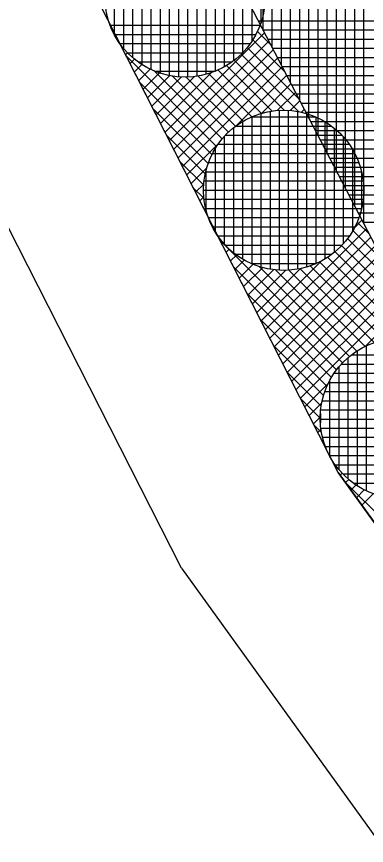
# Model space of a CAD drawing. Extents: x -565346 to -564154, y -1097386 to -1095620.
# Drawn here: x -564293.51 to -564285.88, y -1096126.92 to -1096108.82 of the extents above; entities that cross this region are included whole.
import ezdxf

# ---------------------------------------------------------------- set-up
doc = ezdxf.new("R2010")
doc.units = 0
for name, color, linetype in [('Vrstva 1', 7, 'Continuous'), ('Vrstva 41', 7, 'Continuous'), ('Vrstva 42', 7, 'Continuous'), ('Vrstva 43', 7, 'Continuous'), ('Vrstva 44', 7, 'Continuous')]:
    doc.layers.add(name, color=color, linetype=linetype)

msp = doc.modelspace()

# ---------------------------------------------------------------- linework, layer by layer
at = {"layer": 'Vrstva 1'}
for p, q in [((-564286.49, -1096118.78), (-564303.06, -1096086.2)), ((-564289.91, -1096120.87), (-564299.56, -1096101.9)), ((-564286.49, -1096118.78), (-564248.76, -1096171.14)), ((-564289.91, -1096120.87), (-564256.95, -1096166.62))]:
    msp.add_line(p, q, dxfattribs=at)
at = {"layer": 'Vrstva 41'}
msp.add_lwpolyline([(-564213.14, -1096212.119), (-564215.677, -1096213.942), (-564248.76, -1096171.14), (-564286.49, -1096118.78), (-564303.06, -1096086.2), (-564321.97, -1096050.57), (-564327.79, -1096006.41), (-564332.63, -1095955.35), (-564334.17, -1095918.36), (-564331.082, -1095918.814), (-564329.607, -1095955.228), (-564324.705, -1096006.855), (-564319.072, -1096049.639), (-564283.916, -1096117.222), (-564246.344, -1096169.361)], close=True, dxfattribs=at)
at = {"layer": 'Vrstva 42'}
for p, q in [((-564291.507, -1096108.901), (-564291.512, -1096108.906)), ((-564288.103, -1096109.173), (-564290.272, -1096111.343)), ((-564288.256, -1096109.148), (-564287.964, -1096109.44)), ((-564288.006, -1096109.359), (-564290.177, -1096111.53)), ((-564288.357, -1096109.33), (-564287.657, -1096110.03)), ((-564291.219, -1096109.461), (-564291.226, -1096109.468)), ((-564287.909, -1096109.545), (-564290.082, -1096111.718)), ((-564288.476, -1096109.494), (-564287.351, -1096110.619)), ((-564291.087, -1096109.612), (-564291.131, -1096109.655)), ((-564291.118, -1096109.68), (-564289.145, -1096111.654)), ((-564290.94, -1096109.747), (-564291.035, -1096109.843)), ((-564287.813, -1096109.731), (-564289.986, -1096111.905)), ((-564288.761, -1096109.774), (-564287.671, -1096110.865)), ((-564288.611, -1096109.642), (-564287.356, -1096110.896)), ((-564290.776, -1096109.866), (-564290.94, -1096110.03)), ((-564287.716, -1096109.917), (-564289.891, -1096112.093)), ((-564288.928, -1096109.89), (-564287.934, -1096110.884)), ((-564290.595, -1096109.968), (-564290.845, -1096110.218)), ((-564290.394, -1096110.051), (-564290.749, -1096110.405)), ((-564290.17, -1096110.109), (-564290.654, -1096110.593)), ((-564289.914, -1096110.136), (-564290.559, -1096110.78)), ((-564290.508, -1096110.007), (-564289.024, -1096111.492)), ((-564289.625, -1096110.13), (-564290.463, -1096110.968)), ((-564289.257, -1096110.044), (-564290.368, -1096111.155)), ((-564290.118, -1096110.114), (-564288.887, -1096111.346)), ((-564289.807, -1096110.143), (-564288.734, -1096111.215)), ((-564289.549, -1096110.118), (-564288.565, -1096111.102)), ((-564289.319, -1096110.065), (-564288.377, -1096111.008)), ((-564289.113, -1096109.988), (-564288.167, -1096110.934)), ((-564287.619, -1096110.104), (-564288.715, -1096111.2)), ((-564290.825, -1096110.256), (-564289.248, -1096111.833)), ((-564287.522, -1096110.29), (-564288.167, -1096110.934)), ((-564287.425, -1096110.476), (-564287.821, -1096110.871)), ((-564287.329, -1096110.662), (-564287.539, -1096110.872)), ((-564290.533, -1096110.832), (-564289.332, -1096112.032)), ((-564287.232, -1096110.848), (-564287.293, -1096110.909)), ((-564290.24, -1096111.407), (-564289.396, -1096112.251)), ((-564289.098, -1096111.583), (-564289.796, -1096112.28)), ((-564289.947, -1096111.983), (-564289.428, -1096112.502)), ((-564289.364, -1096112.131), (-564289.7, -1096112.468)), ((-564289.426, -1096112.477), (-564289.605, -1096112.655)), ((-564289.654, -1096112.558), (-564289.424, -1096112.788)), ((-564289.426, -1096112.759), (-564289.51, -1096112.843)), ((-564289.389, -1096113.005), (-564289.414, -1096113.03)), ((-564289.362, -1096113.134), (-564289.351, -1096113.145)), ((-564285.974, -1096113.267), (-564286.139, -1096113.432)), ((-564286.078, -1096113.307), (-564285.817, -1096113.567)), ((-564285.877, -1096113.453), (-564288.079, -1096115.655)), ((-564286.172, -1096113.495), (-564285.511, -1096114.156)), ((-564289.069, -1096113.709), (-564286.395, -1096116.384)), ((-564289.008, -1096113.755), (-564289.033, -1096113.78)), ((-564285.78, -1096113.639), (-564287.984, -1096115.843)), ((-564286.285, -1096113.664), (-564285.204, -1096114.746)), ((-564288.869, -1096113.9), (-564288.938, -1096113.968)), ((-564285.683, -1096113.825), (-564287.889, -1096116.03)), ((-564286.416, -1096113.817), (-564284.897, -1096115.335)), ((-564288.715, -1096114.028), (-564288.842, -1096114.155)), ((-564285.586, -1096114.011), (-564287.793, -1096116.218)), ((-564286.724, -1096114.075), (-564284.943, -1096115.855)), ((-564286.562, -1096113.954), (-564284.591, -1096115.925)), ((-564288.776, -1096114.285), (-564286.526, -1096116.535)), ((-564288.543, -1096114.138), (-564288.747, -1096114.343)), ((-564288.351, -1096114.23), (-564288.651, -1096114.53)), ((-564288.14, -1096114.301), (-564288.556, -1096114.718)), ((-564288.215, -1096114.281), (-564286.248, -1096116.247)), ((-564286.866, -1096114.159), (-564288.175, -1096115.468)), ((-564285.49, -1096114.197), (-564287.698, -1096116.405)), ((-564287.102, -1096114.262), (-564285.484, -1096115.88)), ((-564286.903, -1096114.178), (-564285.232, -1096115.849)), ((-564287.897, -1096114.342), (-564288.461, -1096114.905)), ((-564287.634, -1096114.361), (-564288.365, -1096115.093)), ((-564287.314, -1096114.324), (-564288.27, -1096115.28)), ((-564287.868, -1096114.345), (-564286.085, -1096116.127)), ((-564285.393, -1096114.383), (-564287.603, -1096116.593)), ((-564287.572, -1096114.358), (-564285.905, -1096116.025)), ((-564287.321, -1096114.326), (-564285.705, -1096115.942)), ((-564285.296, -1096114.569), (-564287.507, -1096116.78)), ((-564285.199, -1096114.755), (-564287.412, -1096116.967)), ((-564288.483, -1096114.861), (-564286.64, -1096116.704)), ((-564285.103, -1096114.941), (-564287.316, -1096117.155)), ((-564285.006, -1096115.127), (-564285.902, -1096116.024)), ((-564288.191, -1096115.436), (-564286.736, -1096116.891)), ((-564287.898, -1096116.012), (-564286.811, -1096117.099)), ((-564287.605, -1096116.587), (-564286.862, -1096117.331)), ((-564286.704, -1096116.826), (-564287.221, -1096117.342)), ((-564287.312, -1096117.163), (-564286.884, -1096117.592)), ((-564286.85, -1096117.254), (-564287.126, -1096117.53)), ((-564286.883, -1096117.57), (-564287.03, -1096117.717)), ((-564287.02, -1096117.739), (-564286.854, -1096117.904)), ((-564286.865, -1096117.835), (-564286.935, -1096117.905)), ((-564286.816, -1096118.069), (-564286.84, -1096118.092)), ((-564286.743, -1096118.279), (-564286.744, -1096118.28)), ((-564286.537, -1096118.639), (-564286.554, -1096118.655)), ((-564286.407, -1096118.792), (-564286.451, -1096118.835)), ((-564286.351, -1096118.973), (-564283.64, -1096121.684)), ((-564286.262, -1096118.929), (-564286.332, -1096118.999)), ((-564286.101, -1096119.05), (-564286.214, -1096119.163)), ((-564285.922, -1096119.154), (-564286.095, -1096119.328)), ((-564285.724, -1096119.239), (-564285.977, -1096119.492))]:
    msp.add_line(p, q, dxfattribs=at)
at = {"layer": 'Vrstva 43'}
for p, q in [((-564288.13, -1096109.121), (-564288.13, -1096093.941)), ((-564287.93, -1096109.506), (-564287.93, -1096094.325)), ((-564287.73, -1096109.89), (-564287.73, -1096094.71)), ((-564287.53, -1096110.275), (-564287.53, -1096095.094)), ((-564287.33, -1096110.659), (-564287.33, -1096095.479)), ((-564287.13, -1096111.043), (-564287.13, -1096095.863)), ((-564286.93, -1096111.428), (-564286.93, -1096096.248)), ((-564286.73, -1096111.812), (-564286.73, -1096096.632)), ((-564286.53, -1096112.197), (-564286.53, -1096097.017)), ((-564286.33, -1096112.581), (-564286.33, -1096097.401)), ((-564286.13, -1096112.966), (-564286.13, -1096097.786)), ((-564285.93, -1096113.35), (-564285.93, -1096098.17)), ((-564288.24, -1096108.91), (-564280.344, -1096108.91)), ((-564288.136, -1096109.11), (-564280.24, -1096109.11)), ((-564288.032, -1096109.31), (-564280.136, -1096109.31)), ((-564287.928, -1096109.51), (-564280.032, -1096109.51)), ((-564287.824, -1096109.71), (-564279.928, -1096109.71)), ((-564287.72, -1096109.91), (-564279.824, -1096109.91)), ((-564287.616, -1096110.11), (-564279.72, -1096110.11)), ((-564287.512, -1096110.31), (-564279.616, -1096110.31)), ((-564287.408, -1096110.51), (-564279.512, -1096110.51)), ((-564287.303, -1096110.71), (-564279.408, -1096110.71)), ((-564287.199, -1096110.91), (-564279.304, -1096110.91)), ((-564287.095, -1096111.11), (-564279.2, -1096111.11)), ((-564286.991, -1096111.31), (-564279.096, -1096111.31)), ((-564286.887, -1096111.51), (-564278.992, -1096111.51)), ((-564286.783, -1096111.71), (-564278.888, -1096111.71)), ((-564286.679, -1096111.91), (-564278.784, -1096111.91)), ((-564286.575, -1096112.11), (-564278.68, -1096112.11)), ((-564286.471, -1096112.31), (-564278.576, -1096112.31)), ((-564286.367, -1096112.51), (-564278.472, -1096112.51)), ((-564286.263, -1096112.71), (-564278.368, -1096112.71)), ((-564286.159, -1096112.91), (-564278.264, -1096112.91)), ((-564286.055, -1096113.11), (-564278.16, -1096113.11)), ((-564285.951, -1096113.31), (-564278.056, -1096113.31))]:
    msp.add_line(p, q, dxfattribs=at)
msp.add_lwpolyline([(-564324.705, -1096006.855), (-564319.072, -1096049.639), (-564283.916, -1096117.222), (-564246.344, -1096169.361), (-564213.14, -1096212.119), (-564215.677, -1096213.942), (-564204.005, -1096230.182), (-564201.974, -1096228.723), (-564199.442, -1096232.246), (-564186.765, -1096266.582), (-564180.797, -1096301.38)], dxfattribs=at)
at = {"layer": 'Vrstva 44'}
for p, q in [((-564290.18, -1096106.679), (-564290.18, -1096110.107)), ((-564289.98, -1096106.65), (-564289.98, -1096110.135)), ((-564289.78, -1096106.645), (-564289.78, -1096110.14)), ((-564289.58, -1096106.663), (-564289.58, -1096110.124)), ((-564289.38, -1096106.705), (-564289.38, -1096110.083)), ((-564290.58, -1096106.812), (-564290.58, -1096109.973)), ((-564290.38, -1096106.733), (-564290.38, -1096110.053)), ((-564289.18, -1096106.77), (-564289.18, -1096110.015)), ((-564288.98, -1096106.866), (-564288.98, -1096109.919)), ((-564290.78, -1096106.923), (-564290.78, -1096109.864)), ((-564288.78, -1096106.997), (-564288.78, -1096109.791)), ((-564290.98, -1096107.074), (-564290.98, -1096109.712)), ((-564288.58, -1096107.173), (-564288.58, -1096109.613)), ((-564291.18, -1096107.279), (-564291.18, -1096109.508)), ((-564288.38, -1096107.418), (-564288.38, -1096109.366)), ((-564291.38, -1096107.58), (-564291.38, -1096109.206)), ((-564288.18, -1096107.821), (-564288.18, -1096108.965)), ((-564291.468, -1096109.01), (-564288.195, -1096109.01)), ((-564291.378, -1096109.21), (-564288.287, -1096109.21)), ((-564291.256, -1096109.41), (-564288.41, -1096109.41)), ((-564291.088, -1096109.61), (-564288.577, -1096109.61)), ((-564290.856, -1096109.81), (-564288.807, -1096109.81)), ((-564290.5, -1096110.01), (-564289.168, -1096110.01)), ((-564287.78, -1096110.867), (-564287.78, -1096114.359)), ((-564287.58, -1096110.868), (-564287.58, -1096114.359)), ((-564288.38, -1096111.01), (-564288.38, -1096114.216)), ((-564288.379, -1096111.01), (-564286.983, -1096111.01)), ((-564288.18, -1096110.936), (-564288.18, -1096114.291)), ((-564287.98, -1096110.889), (-564287.98, -1096114.335)), ((-564287.38, -1096110.891), (-564287.38, -1096114.336)), ((-564287.18, -1096110.937), (-564287.18, -1096114.288)), ((-564286.98, -1096111.011), (-564286.98, -1096114.214)), ((-564288.726, -1096111.21), (-564286.64, -1096111.21)), ((-564288.58, -1096111.112), (-564288.58, -1096114.113)), ((-564286.78, -1096111.116), (-564286.78, -1096114.112)), ((-564288.951, -1096111.41), (-564286.414, -1096111.41)), ((-564288.78, -1096111.252), (-564288.78, -1096113.975)), ((-564286.58, -1096111.254), (-564286.58, -1096113.97)), ((-564288.98, -1096111.44), (-564288.98, -1096113.785)), ((-564286.38, -1096111.447), (-564286.38, -1096113.781)), ((-564289.18, -1096111.709), (-564289.18, -1096113.515)), ((-564289.115, -1096111.61), (-564286.249, -1096111.61)), ((-564286.18, -1096111.719), (-564286.18, -1096113.509)), ((-564289.235, -1096111.81), (-564286.129, -1096111.81)), ((-564289.324, -1096112.01), (-564286.042, -1096112.01)), ((-564289.384, -1096112.21), (-564285.98, -1096112.21)), ((-564289.38, -1096112.189), (-564289.38, -1096113.034)), ((-564285.98, -1096112.211), (-564285.98, -1096113.011)), ((-564289.419, -1096112.41), (-564285.945, -1096112.41)), ((-564289.43, -1096112.61), (-564285.934, -1096112.61)), ((-564289.42, -1096112.81), (-564285.945, -1096112.81)), ((-564289.386, -1096113.01), (-564285.98, -1096113.01)), ((-564289.326, -1096113.21), (-564286.038, -1096113.21)), ((-564289.238, -1096113.41), (-564286.126, -1096113.41)), ((-564289.12, -1096113.61), (-564286.246, -1096113.61)), ((-564288.956, -1096113.81), (-564286.407, -1096113.81)), ((-564288.734, -1096114.01), (-564286.629, -1096114.01)), ((-564288.393, -1096114.21), (-564286.971, -1096114.21)), ((-564286.08, -1096116.123), (-564286.08, -1096119.066)), ((-564285.88, -1096116.012), (-564285.88, -1096119.175)), ((-564286.28, -1096116.274), (-564286.28, -1096118.913)), ((-564286.205, -1096116.21), (-564284.065, -1096116.21)), ((-564286.48, -1096116.478), (-564286.48, -1096118.71)), ((-564286.421, -1096116.41), (-564283.848, -1096116.41)), ((-564286.579, -1096116.61), (-564283.687, -1096116.61)), ((-564286.697, -1096116.81), (-564283.571, -1096116.81)), ((-564286.68, -1096116.779), (-564286.68, -1096118.409)), ((-564286.783, -1096117.01), (-564283.486, -1096117.01)), ((-564286.84, -1096117.21), (-564283.427, -1096117.21)), ((-564286.88, -1096117.487), (-564286.88, -1096117.691)), ((-564286.872, -1096117.41), (-564283.395, -1096117.41)), ((-564286.882, -1096117.61), (-564283.386, -1096117.61)), ((-564286.869, -1096117.81), (-564283.399, -1096117.81)), ((-564286.833, -1096118.01), (-564283.435, -1096118.01)), ((-564286.77, -1096118.21), (-564283.496, -1096118.21)), ((-564286.68, -1096118.41), (-564283.588, -1096118.41)), ((-564286.558, -1096118.61), (-564283.711, -1096118.61)), ((-564286.389, -1096118.81), (-564283.878, -1096118.81)), ((-564286.158, -1096119.01), (-564284.107, -1096119.01))]:
    msp.add_line(p, q, dxfattribs=at)
for centre in [(-564289.833, -1096108.393), (-564287.682, -1096112.613), (-564285.134, -1096117.594)]:
    msp.add_circle(centre, 1.75, dxfattribs=at)

doc.saveas('drawing.dxf')
